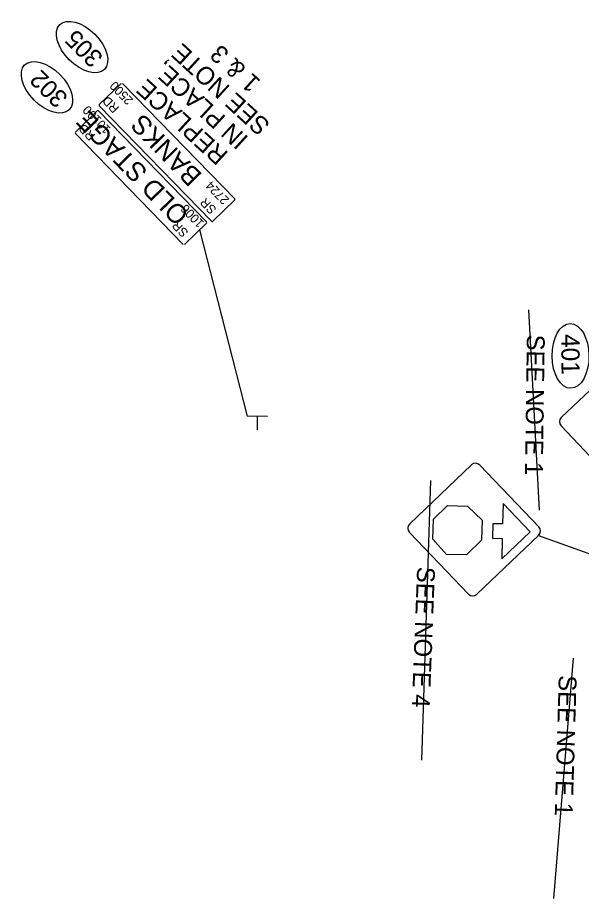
# Model space of a CAD drawing. Extents: x 2096670 to 2098561, y 684033 to 689893.
# Drawn here: x 2096887 to 2097265, y 686703 to 687295 of the extents above; entities that cross this region are included whole.
import ezdxf

# ---------------------------------------------------------------- set-up
doc = ezdxf.new("R2010")
doc.units = 0
for name, color, linetype in [('Exist Sign D', 7, 'Continuous'), ('Exist Sign E Stop Ahead CELL', 7, 'Continuous'), ('Prop DSN Text', 7, 'Continuous'), ('Prop Sign E One Way_Right CELL', 7, 'Continuous'), ('Prop Sign E Signal Light Ahead CELL', 7, 'Continuous'), ('Prop Sign E Stop Sign Ahead CELL', 7, 'Continuous'), ('Scratch_Level_3', 7, 'Continuous')]:
    doc.layers.add(name, color=color, linetype=linetype)

msp = doc.modelspace()

# ---------------------------------------------------------------- linework, layer by layer
at = {"layer": 'Exist Sign D'}
for p, q in [((2096956.36, 687250.52), (2096941.72, 687236.26)), ((2096957.22, 687250.5), (2097032.63, 687173.02)), ((2096940.35, 687232.03), (2096925.71, 687217.78)), ((2096941.21, 687232.02), (2097013.64, 687157.52)), ((2096941.71, 687235.4), (2097017.12, 687157.92)), ((2096925.7, 687216.92), (2096998.13, 687142.42)), ((2097032.62, 687172.16), (2097017.98, 687157.91)), ((2097013.63, 687156.66), (2096998.99, 687142.41)), ((2097009, 687152.15), (2097040.98, 687027.13))]:
    msp.add_line(p, q, dxfattribs=at)
for centre, start, end in [((2096940.78, 687231.59), 44.22347, 134.22347), ((2096942.14, 687235.83), 134.22347, 224.22347), ((2096926.13, 687217.34), 134.22347, 224.22347), ((2097032.2, 687172.6), 314.22347, 44.22347), ((2097013.21, 687157.1), 314.22347, 44.22347), ((2097017.55, 687158.34), 224.22347, 314.22347)]:
    msp.add_arc(centre, 0.609, start, end, dxfattribs=at)
at = {"layer": 'Exist Sign E Stop Ahead CELL'}
for p, q in [((2097191.57, 686994.43), (2097150.18, 686954.91)), ((2097236.86, 686952.91), (2097197.33, 686994.3)), ((2097150.05, 686949.14), (2097189.57, 686907.75)), ((2097195.34, 686907.62), (2097236.72, 686947.14))]:
    msp.add_line(p, q, dxfattribs=at)
msp.add_lwpolyline([(2097198.5, 686943.88), (2097188.25, 686934.09), (2097174.89, 686934.4), (2097165.77, 686944.64), (2097166.08, 686957.99), (2097175.65, 686967.13), (2097189, 686966.82), (2097198.81, 686957.24)], close=True, dxfattribs=at)
msp.add_lwpolyline([(2097212.86, 686968.54), (2097212.54, 686954.78), (2097205.97, 686954.93), (2097205.74, 686945.22), (2097212.32, 686945.11), (2097212, 686931.34), (2097231, 686949.5), (2097212.86, 686968.54)], dxfattribs=at)
for centre, start, end in [((2097194.38, 686991.48), 43.68066, 133.68066), ((2097153, 686951.96), 133.68066, 223.68066), ((2097233.91, 686950.09), 313.68066, 43.68066), ((2097192.52, 686910.57), 223.68066, 313.68066)]:
    msp.add_arc(centre, 4.08, start, end, dxfattribs=at)
at = {"layer": 'Prop DSN Text'}
for p, q in [((2097054.75, 687026.86), (2097040.98, 687027.13)), ((2097047.81, 687026.99), (2097047.63, 687018.07))]:
    msp.add_line(p, q, dxfattribs=at)
at = {"layer": 'Prop Sign E One Way_Right CELL'}
for centre in [(2096930.15, 687274.89), (2096906.58, 687247.84)]:
    msp.add_ellipse(centre, major_axis=(15, -15.01), ratio=0.571429, dxfattribs=at)
at = {"layer": 'Prop Sign E Signal Light Ahead CELL'}
for p, q in [((2097293.52, 687065.68), (2097251.99, 687026.32)), ((2097251.83, 687020.55), (2097291.19, 686979.02))]:
    msp.add_line(p, q, dxfattribs=at)
msp.add_ellipse((2097258.17, 687067.55), major_axis=(-0.2, 21.72), ratio=0.571429, dxfattribs=at)
msp.add_ellipse((2097254.79, 687023.35), major_axis=(-4.08, 0.11), ratio=0.999984, start_param=5.497787, end_param=7.068583, dxfattribs=at)
at = {"layer": 'Prop Sign E Stop Sign Ahead CELL'}
msp.add_line((2097236.72, 686947.14), (2097477.76, 686859.77), dxfattribs=at)
at = {"layer": 'Scratch_Level_3'}
for p, q in [((2097229.98, 687098.46), (2097237.02, 686964.09)), ((2097158.38, 686796.18), (2097164.3, 686983.95)), ((2097247, 686703.49), (2097260.24, 686864.67))]:
    msp.add_line(p, q, dxfattribs=at)

# ---------------------------------------------------------------- texts
at = {"layer": 'Exist Sign D'}
for s, height, p in [('2500', 6, (2096964.88, 687239.62)), ('RD', 6, (2096955.5, 687234.18)), ('OLD STAGE ', 12.803, (2097002.71, 687162.96)), ('10100', 6, (2096949.81, 687220.17)), ('BANKS', 12.803, (2097011.36, 687189.23)), ('RD', 6, (2096939.49, 687215.69)), ('2724', 6, (2097029.29, 687172.64)), ('SR', 6, (2097020.82, 687166.25)), ('1006', 6, (2097012.53, 687157.12)), ('SR', 6, (2097001.95, 687150.73))]:
    msp.add_text(s, height=height, rotation=134.22347, dxfattribs=at).set_placement(p)
at = {"layer": 'Prop DSN Text'}
for s, rotation, p in [('SEE NOTE', 137.56068, (2097057.14, 687223.35)), ('1 & 3', 137.56068, (2097050.73, 687251.98)), ('IN PLACE,', 137.56068, (2097042.49, 687213.98)), ('REPLACE', 137.56068, (2097028.96, 687203.59)), ('SEE NOTE 1', 269.19234, (2097228.89, 687081.97)), ('SEE NOTE 4', 267.8037, (2097155.22, 686926.21)), ('SEE NOTE 1', 268.33483, (2097250.33, 686853.43))]:
    msp.add_text(s, height=12, rotation=rotation, dxfattribs=at).set_placement(p)
at = {"layer": 'Prop Sign E One Way_Right CELL'}
for s, height, rotation, p in [('305', 11.98, 134.98806, (2096944.97, 687268.53)), ('302', 11.98, 134.98806, (2096921.41, 687241.48)), ('401', 12.265, 270.53754, (2097251.9, 687082.21))]:
    msp.add_text(s, height=height, rotation=rotation, dxfattribs=at).set_placement(p)

doc.saveas('drawing.dxf')
